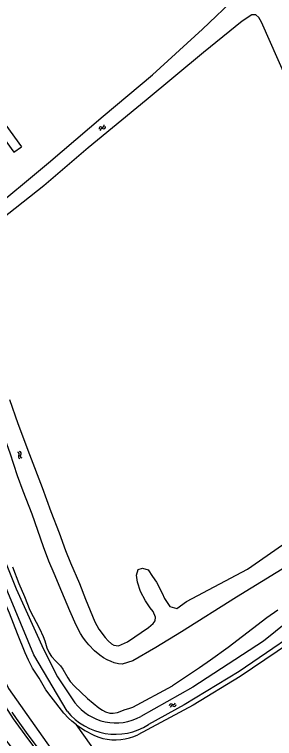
# Model space of a CAD drawing. Extents: x 135990 to 139000, y 393500 to 396000.
# Drawn here: x 136287.5 to 136346, y 395550.4 to 395713.3 of the extents above; entities that cross this region are included whole.
import ezdxf

# ---------------------------------------------------------------- set-up
doc = ezdxf.new("R2010")
doc.units = 0
for name, color, linetype in [('gg-knt-bovenkant onderkant talud', 7, 'Continuous'), ('gg-knt-verharding', 7, 'Continuous'), ('gg-kntw-bovenkant insteek waterloop', 7, 'Continuous'), ('gg-kntw-waterlijn', 7, 'Continuous'), ('gt-grn-groengrens', 7, 'Continuous'), ('gt-symb-watersymbool', 7, 'Continuous'), ('gx-grn-maaiveld', 7, 'Continuous')]:
    doc.layers.add(name, color=color, linetype=linetype)

# ---------------------------------------------------------------- blocks, each defined once
blk = doc.blocks.new('gt0-WA')
at = {"layer": 'gt-symb-watersymbool'}
for centre, start, end in [((-0.32, 0.02), 28.0725, 151.9275), ((0.43, 0.42), 208.0725, 331.9275), ((-0.32, -0.43), 28.0725, 151.9275), ((0.43, -0.03), 208.0725, 331.9275)]:
    blk.add_arc(centre, 0.425, start, end, dxfattribs=at)

msp = doc.modelspace()

# ---------------------------------------------------------------- linework, layer by layer
at = {"layer": 'gg-knt-bovenkant onderkant talud'}
msp.add_lwpolyline([(136264.708, 395607.846), (136276.599, 395586.367), (136281.532, 395571.156), (136286.115, 395561.614), (136298.907, 395543.571), (136311.932, 395528.508)], dxfattribs=at)
at = {"layer": 'gg-knt-verharding'}
msp.add_lwpolyline([(136297.617, 395542.117), (136294.145, 395546.434), (136290.146, 395551.745), (136287.9, 395554.906), (136286.956, 395556.274)], dxfattribs=at)
msp.add_arc((136443.743, 395664.205), 195.106, 206.84627, 219.85361, dxfattribs=at)
at = {"layer": 'gg-kntw-bovenkant insteek waterloop'}
for points in [[(136312.713, 395786.068), (136312.21, 395786.661), (136238.189, 395750.233), (136287.33, 395682.257), (136289.018, 395683.478)], [(136312.713, 395786.068), (136312.541, 395784.933), (136241.094, 395749.771), (136289.018, 395683.478)], [(136281.202, 395668.353), (136295.125, 395679.89), (136307.445, 395690.381), (136318.514, 395699.68), (136329.768, 395709.948), (136337.51, 395717.408), (136339.617, 395718.971), (136341.332, 395719.663), (136342.757, 395719.536), (136344.876, 395717.541)], [(136350.574, 395694.566), (136343.049, 395711.51), (136342.47, 395712.618), (136341.799, 395713.216), (136340.884, 395713.199), (136338.675, 395711.736), (136330.005, 395704.717), (136317.087, 395693.961), (136304.062, 395683.254), (136294.096, 395674.737), (136282.919, 395665.944), (136281.763, 395665.262), (136280.845, 395665.449)], [(136298.161, 395583.351), (136296.365, 395587.464), (136295.224, 395590.238), (136294.008, 395593.507), (136291.452, 395600.821), (136289.399, 395605.998), (136288.131, 395609.5), (136286.491, 395614.582), (136284.029, 395621.241), (136282.622, 395625.434), (136281.38, 395629.513), (136280.006, 395633.683), (136279.142, 395636.851), (136278.758, 395638.037), (136276.359, 395644.545), (136275.37, 395646.595), (136275.036, 395647.56), (136274.978, 395647.889), (136275.083, 395648.869), (136275.348, 395649.191), (136276.19, 395649.828), (136276.827, 395650.489), (136277.546, 395650.939)], [(136286.376, 395626.612), (136288.236, 395621.278), (136290.829, 395614.233), (136293.674, 395606.875), (136295.643, 395601.412), (136297.511, 395596.621), (136298.949, 395592.699), (136300.063, 395589.913), (136302.075, 395585.273), (136303.442, 395581.703), (136305.527, 395576.66), (136305.974, 395575.77), (136306.465, 395575.001), (136307.912, 395573.132), (136308.565, 395572.363), (136309.306, 395571.702), (136309.836, 395571.382), (136310.843, 395571.189), (136312.925, 395572.14)], [(136383.339, 395620.383), (136382.179, 395619.854), (136381.115, 395619.682), (136376.649, 395610.831), (136375.638, 395609.107), (136374.968, 395608.15), (136374.341, 395607.375), (136372.965, 395605.922), (136372.232, 395605.233), (136370.584, 395603.795), (136368.241, 395601.913), (136365.833, 395600.125), (136363.377, 395598.406), (136358.673, 395595.287), (136355.296, 395593.142), (136337.407, 395582.197), (136325.04, 395574.344), (136319.272, 395570.852), (136314.081, 395567.84), (136311.698, 395567.13), (136310.852, 395567.163), (136309.883, 395567.427), (136309.23, 395567.667)], [(136312.925, 395572.14), (136317.648, 395575.377), (136318.649, 395576.259), (136319.095, 395576.877), (136319.182, 395577.692), (136318.703, 395578.954), (136317.977, 395579.805), (136316.984, 395581.312), (136315.827, 395583.427), (136315.128, 395585.549), (136314.896, 395587.121), (136315.279, 395588.398), (136316.29, 395588.722), (136317.518, 395588.286), (136318.561, 395586.831), (136319.398, 395585.575), (136320.714, 395583.057), (136321.194, 395581.846), (136322.445, 395580.09), (136323.979, 395579.609), (136326.191, 395581.174), (136339.886, 395588.487), (136354.707, 395598.719)], [(136309.23, 395567.667), (136308.32, 395568.077), (136307.521, 395568.549), (136306.704, 395569.13), (136305.493, 395570.133), (136304.181, 395571.438), (136303.461, 395572.326), (136302.887, 395573.147), (136302.363, 395574.001), (136301.37, 395575.909), (136299.921, 395579.113), (136298.161, 395583.351)], [(136360.438, 395579.353), (136338.287, 395564.331), (136327.676, 395557.894), (136315.262, 395551.208)], [(136301.417, 395553.465), (136303.333, 395552.212), (136305.298, 395551.16), (136306.22, 395550.749), (136307.364, 395550.41)]]:
    msp.add_lwpolyline(points, dxfattribs=at)
msp.add_arc((136310.176, 395562.062), 11.986, 256.43193, 295.10704, dxfattribs=at)
at = {"layer": 'gg-kntw-waterlijn'}
for points in [[(136474.772, 395656.464), (136459.065, 395646.072), (136433.586, 395631.249), (136414.358, 395618.965), (136407.394, 395613.981), (136398.324, 395608.303), (136386.303, 395601.98), (136369.033, 395591.161), (136351.262, 395578.519), (136343.539, 395572.299), (136327.574, 395561.894), (136315.91, 395555.314)], [(136470.623, 395650.315), (136466.86, 395647.851), (136443.591, 395633.621), (136419.654, 395618.241), (136385.364, 395596.789), (136356.221, 395577.885), (136338.027, 395565.447), (136325.686, 395557.956), (136317.642, 395553.488)], [(136299.308, 395556.538), (136291.856, 395569.188), (136275.823, 395607.503), (136273.385, 395612.056), (136271.256, 395612.084), (136269.123, 395611.4)]]:
    msp.add_lwpolyline(points, dxfattribs=at)
for centre, radius, start, end in [((136310.303, 395565.625), 11.737, 217.81919, 298.53938), ((136310.18, 395565.264), 13.941, 218.74883, 302.36099)]:
    msp.add_arc(centre, radius, start, end, dxfattribs=at)
at = {"layer": 'gt-grn-groengrens'}
msp.add_line((136326.098, 395518.895), (136301.417, 395553.465), dxfattribs=at)
at = {"layer": 'gx-grn-maaiveld'}
for points in [[(136275.083, 395614.295), (136275.574, 395612.562), (136278.812, 395607.244), (136280.317, 395602.579), (136287.841, 395584.046), (136293.99, 395570.453), (136297.167, 395564.239), (136301.031, 395558.428)], [(136301.417, 395553.465), (136300.342, 395554.3), (136299.6, 395554.97), (136298.566, 395556.101), (136295.72, 395559.728), (136294.549, 395561.348), (136292.995, 395563.933), (136291.557, 395566.223), (136290.606, 395567.982), (136289.874, 395569.621), (136288.131, 395573.908), (136286.349, 395578.54), (136284.866, 395581.993), (136282.958, 395587.269), (136280.725, 395592.768), (136279.63, 395595.844), (136278.856, 395597.688), (136277.557, 395600.592), (136276.141, 395604.238), (136275.295, 395606.056), (136274.006, 395608.606), (136273.079, 395610.283), (136272.26, 395611.65), (136269.465, 395610.445)], [(136259.975, 395610.153), (136260.515, 395608.638), (136263.991, 395599.281), (136265.01, 395596.606), (136266.067, 395593.945), (136267.162, 395591.3), (136268.294, 395588.671), (136269.464, 395586.058), (136270.671, 395583.462), (136271.915, 395580.883), (136273.196, 395578.323), (136278.41, 395568.693), (136281.215, 395563.99), (136284.149, 395559.367), (136287.21, 395554.826), (136290.397, 395550.373), (136293.705, 395546.009)], [(136286.996, 395588.98), (136288.441, 395585.238), (136289.708, 395582.323), (136290.924, 395579.256), (136293.072, 395575.131), (136293.914, 395573.306), (136294.265, 395572.369), (136294.772, 395570.76), (136295.293, 395569.645), (136295.835, 395568.8), (136296.743, 395567.745), (136297.802, 395566.742), (136298.356, 395566.004), (136299.478, 395564.054), (136300.03, 395563.225), (136300.987, 395562.126), (136303.889, 395559.379), (136306.461, 395557.308), (136307.296, 395556.751), (136307.956, 395556.401), (136308.908, 395556.101), (136309.675, 395556.073), (136310.669, 395556.257), (136312.378, 395556.865), (136313.2, 395557.089), (136314.138, 395557.423), (136323.021, 395562.207)], [(136346.73, 395579.258), (136344.29, 395577.52), (136335.552, 395570.831), (136331.594, 395567.963), (136329.123, 395566.261), (136323.021, 395562.207)]]:
    msp.add_lwpolyline(points, dxfattribs=at)

# ---------------------------------------------------------------- block references
at = {"layer": 'gt-symb-watersymbool'}
for p, rotation in [((136307.169, 395687.718), 39.43862478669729), ((136288.643, 395614.224), -70.6775176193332), ((136323.01, 395557.846), 28.308520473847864)]:
    msp.add_blockref('gt0-WA', p, dxfattribs=dict(at, rotation=rotation))

doc.saveas('drawing.dxf')
